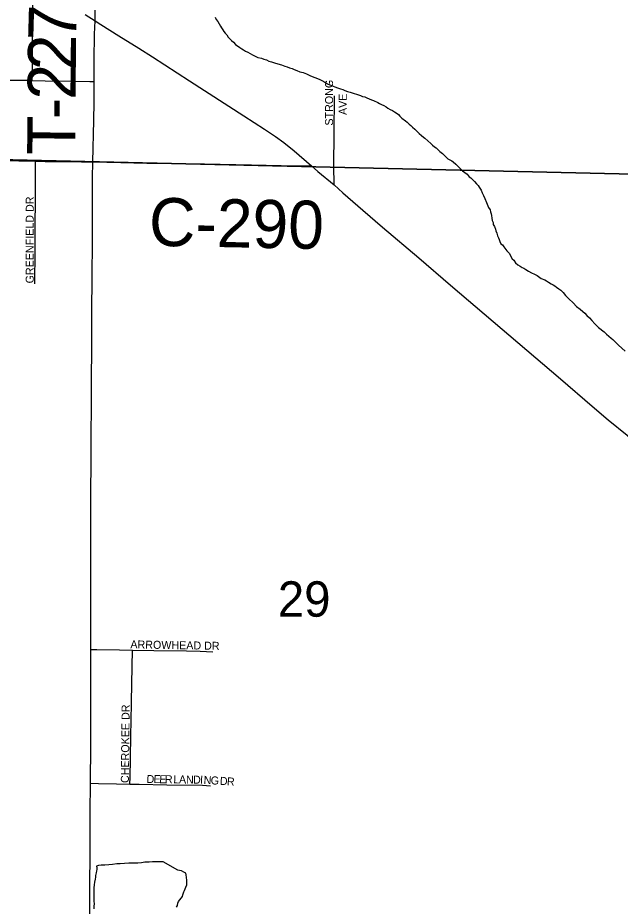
# Model space of a CAD drawing. Extents: x 0 to 68, y 0 to 52.9.
# Drawn here: x 27.244 to 27.932, y 18.957 to 19.97 of the extents above; entities that cross this region are included whole.
import ezdxf

# ---------------------------------------------------------------- set-up
doc = ezdxf.new("R2010")
doc.units = 0
for name, color, linetype in [('Default', 7, 'Continuous'), ('GM_X_County_Road', 7, 'Continuous'), ('GM_X_County_Road_Text', 7, 'Continuous'), ('GM_X_Minor_Lake', 7, 'Continuous'), ('GM_X_Minor_River', 7, 'Continuous'), ('GM_X_State_Route', 7, 'Continuous'), ('GM_X_Township_Road', 7, 'Continuous'), ('GM_X_Township_Road_Text', 7, 'Continuous'), ('GM_X_Township_Subdivision', 7, 'Continuous'), ('GM_X_Township_Subdivision_Text', 7, 'Continuous')]:
    doc.layers.add(name, color=color, linetype=linetype)

msp = doc.modelspace()

# ---------------------------------------------------------------- linework, layer by layer
at = {"layer": 'Default'}
for points in [[(27.0895, 20.7787), (28.0726, 20.7555), (28.062, 19.7892), (27.0892, 19.8116)], [(27.0892, 19.8116), (28.062, 19.7892), (28.0517, 18.8207), (27.0824, 18.8456)]]:
    msp.add_lwpolyline(points, close=True, dxfattribs=at)
for points in [[(27.332, 19.9665), (27.3326, 19.9987), (27.3336, 20.0586), (27.3338, 20.0678)], [(27.2602, 19.8986), (27.2603, 19.9054), (27.2606, 19.9144), (27.2611, 19.987)], [(27.1738, 19.8996), (27.1933, 19.8995), (27.2233, 19.8989), (27.2542, 19.8988), (27.2602, 19.8986)], [(27.2602, 19.8986), (27.2751, 19.8983), (27.3066, 19.8978), (27.3261, 19.8974), (27.331, 19.8974)], [(27.6047, 19.8012), (27.6047, 19.8016), (27.6049, 19.8379), (27.6054, 19.8811)], [(27.6049, 19.7795), (27.6047, 19.8012)]]:
    msp.add_lwpolyline(points, dxfattribs=at)
at = {"layer": 'GM_X_County_Road'}
for points in [[(27.1947, 19.8077), (27.215, 19.8074), (27.2449, 19.8068), (27.264, 19.8065)], [(27.264, 19.8065), (27.2749, 19.8063), (27.3164, 19.8056), (27.3296, 19.8056)], [(27.3296, 19.8056), (27.3613, 19.8051), (27.3912, 19.8044), (27.4569, 19.8034), (27.5107, 19.8024), (27.5614, 19.8011), (27.5724, 19.8012), (27.5791, 19.8012)]]:
    msp.add_lwpolyline(points, dxfattribs=at)
at = {"layer": 'GM_X_Minor_Lake'}
for points in [[(27.4098, 19.0072), (27.3997, 19.0073), (27.3975, 19.0073), (27.3938, 19.007), (27.389, 19.0068), (27.385, 19.0061), (27.381, 19.0058), (27.3773, 19.0059), (27.374, 19.0056), (27.3707, 19.0057), (27.3655, 19.0054), (27.3608, 19.0051), (27.3567, 19.0048), (27.352, 19.0042), (27.3476, 19.0039), (27.3431, 19.0036), (27.3391, 19.0034), (27.3358, 19.0031), (27.3336, 19.0024), (27.3339, 19.0005), (27.3339, 18.9987), (27.3338, 18.9969), (27.3334, 18.9947), (27.3326, 18.9918), (27.3326, 18.9896), (27.3322, 18.9874), (27.3314, 18.9841), (27.331, 18.9812), (27.3305, 18.9775), (27.3305, 18.9746), (27.3306, 18.965), (27.3306, 18.9625), (27.3309, 18.9595), (27.3308, 18.9566), (27.3308, 18.9537)], [(27.4249, 18.9554), (27.426, 18.9576), (27.4264, 18.9601), (27.4272, 18.962), (27.4287, 18.9641), (27.4302, 18.966), (27.4317, 18.9678), (27.4321, 18.9696), (27.4332, 18.9729), (27.434, 18.9747), (27.4358, 18.9784), (27.4366, 18.9809), (27.4366, 18.9831), (27.4367, 18.9864), (27.4364, 18.9894), (27.436, 18.9923), (27.4357, 18.9945), (27.4335, 18.9956), (27.4306, 18.9971), (27.4284, 18.9975), (27.4265, 18.9979), (27.4098, 19.0072)]]:
    msp.add_lwpolyline(points, dxfattribs=at)
at = {"layer": 'GM_X_Minor_River'}
for points in [[(27.4693, 19.9708), (27.4704, 19.9682), (27.4722, 19.9657), (27.4736, 19.9631), (27.4751, 19.9605), (27.4765, 19.9586), (27.478, 19.9564), (27.479, 19.9546), (27.4805, 19.9527), (27.4823, 19.9505), (27.4841, 19.9479), (27.4859, 19.946), (27.4877, 19.9442), (27.4899, 19.9423), (27.4925, 19.9397), (27.4972, 19.9363), (27.4994, 19.9348), (27.5016, 19.9337), (27.5038, 19.9322), (27.5063, 19.9307), (27.5089, 19.9292), (27.5118, 19.9277), (27.5148, 19.9262), (27.518, 19.9247), (27.5221, 19.9239), (27.5246, 19.9228), (27.5276, 19.922), (27.5305, 19.9208), (27.5334, 19.9197), (27.5367, 19.9186), (27.5408, 19.9174), (27.5448, 19.9163), (27.5485, 19.9151), (27.5514, 19.914), (27.554, 19.9132), (27.5569, 19.9121), (27.5595, 19.9113), (27.5624, 19.9101), (27.5657, 19.9086), (27.5697, 19.9075), (27.5734, 19.906), (27.5778, 19.9037), (27.5829, 19.9018), (27.5877, 19.8999), (27.591, 19.8984), (27.5942, 19.8965), (27.5975, 19.8946), (27.6019, 19.8927), (27.6056, 19.8912), (27.6089, 19.8901), (27.6122, 19.8889), (27.6147, 19.8882), (27.6173, 19.887), (27.6202, 19.8859), (27.6232, 19.8851), (27.6257, 19.8844), (27.6279, 19.8836), (27.6305, 19.8828), (27.6349, 19.8813), (27.6375, 19.8805), (27.64, 19.8798), (27.6422, 19.8786), (27.6448, 19.8775), (27.6477, 19.8764), (27.6499, 19.8756), (27.6547, 19.8733), (27.6569, 19.8722), (27.6591, 19.8711), (27.6616, 19.8699), (27.6642, 19.8684), (27.6664, 19.8669), (27.6689, 19.8654), (27.6715, 19.8643), (27.6737, 19.8628), (27.6759, 19.8617)], [(27.6759, 19.8617), (27.6784, 19.8598), (27.6799, 19.858), (27.6824, 19.8557), (27.6864, 19.8527), (27.6882, 19.8509), (27.6904, 19.8486), (27.6926, 19.8471), (27.6944, 19.8453), (27.697, 19.8431), (27.6995, 19.8408), (27.7021, 19.8382), (27.7046, 19.836), (27.7068, 19.8341), (27.7086, 19.8326), (27.7119, 19.8296), (27.7152, 19.8267), (27.7174, 19.8248), (27.7195, 19.8229), (27.7214, 19.8218), (27.7232, 19.8199), (27.7257, 19.8177), (27.7286, 19.8151), (27.7315, 19.8121), (27.7348, 19.8092), (27.7392, 19.8069), (27.741, 19.8058), (27.7439, 19.8032), (27.7461, 19.8009), (27.7487, 19.7983), (27.7516, 19.7957), (27.7541, 19.7938), (27.7567, 19.7916), (27.7592, 19.7886), (27.761, 19.7875), (27.765, 19.7834), (27.7676, 19.7805), (27.7694, 19.7786), (27.7705, 19.7767), (27.7726, 19.7734), (27.7741, 19.7705), (27.7755, 19.7675), (27.7769, 19.7638), (27.7787, 19.7594), (27.7812, 19.7535), (27.783, 19.7509), (27.7834, 19.7487), (27.7841, 19.7465), (27.7844, 19.7446), (27.7851, 19.7417), (27.7855, 19.7387), (27.7865, 19.7365), (27.7865, 19.7343), (27.7879, 19.7321), (27.789, 19.7288), (27.7897, 19.7269), (27.7908, 19.7244), (27.7915, 19.7214), (27.7926, 19.7192), (27.7933, 19.717), (27.794, 19.7148), (27.7951, 19.7122), (27.7973, 19.7111), (27.7987, 19.7088), (27.802, 19.7044), (27.8052, 19.7014), (27.8063, 19.6985), (27.8081, 19.6951), (27.8099, 19.6936), (27.8121, 19.6907), (27.8146, 19.6884), (27.8172, 19.6869), (27.8194, 19.6854), (27.8216, 19.6843), (27.8238, 19.6828), (27.8267, 19.6809), (27.8303, 19.6791), (27.8336, 19.6775), (27.8366, 19.676), (27.8413, 19.6727), (27.8453, 19.6712), (27.8475, 19.67), (27.8497, 19.6685), (27.8526, 19.6667), (27.8548, 19.6655), (27.8567, 19.6644), (27.8588, 19.6629), (27.8614, 19.661), (27.8639, 19.6592), (27.8665, 19.6566), (27.869, 19.6532), (27.873, 19.6495), (27.8778, 19.645), (27.8817, 19.6409), (27.8858, 19.6376), (27.889, 19.635), (27.8912, 19.6331), (27.8934, 19.6305), (27.8963, 19.6279), (27.8992, 19.6249), (27.9025, 19.6209)], [(27.9025, 19.6209), (27.9068, 19.6168), (27.913, 19.6119), (27.9159, 19.6093), (27.9185, 19.6071), (27.921, 19.6048), (27.9229, 19.603), (27.925, 19.6011), (27.9272, 19.5989), (27.9294, 19.5966), (27.937, 19.5899)]]:
    msp.add_lwpolyline(points, dxfattribs=at)
at = {"layer": 'GM_X_State_Route'}
for points in [[(27.3206, 19.9738), (27.332, 19.9665), (27.3387, 19.9623), (27.3591, 19.9497), (27.3819, 19.9353), (27.3975, 19.9254), (27.44, 19.8983), (27.5018, 19.8583), (27.5256, 19.843), (27.538, 19.8347), (27.5476, 19.8277), (27.5592, 19.8183), (27.5791, 19.8012), (27.5865, 19.7949), (27.6049, 19.7795)], [(27.6049, 19.7795), (27.6149, 19.7703), (27.6377, 19.7508), (27.6603, 19.7312), (27.7016, 19.6964), (27.7379, 19.6652), (27.8632, 19.5582), (27.8996, 19.5271), (27.9178, 19.5115), (27.9396, 19.4938), (28.0013, 19.44), (28.0313, 19.4156), (28.0574, 19.3933), (28.064, 19.3877)]]:
    msp.add_lwpolyline(points, dxfattribs=at)
at = {"layer": 'GM_X_Township_Road'}
for points in [[(27.331, 19.8974), (27.331, 19.9217), (27.3314, 19.9514), (27.332, 19.9665)], [(27.331, 19.8877), (27.331, 19.8974)], [(27.3296, 19.8056), (27.3306, 19.8531), (27.331, 19.874), (27.331, 19.8877)], [(27.3282, 19.6077), (27.3283, 19.6348), (27.3287, 19.6737), (27.329, 19.7156), (27.3292, 19.7875), (27.3296, 19.8056)], [(27.3272, 19.2494), (27.3272, 19.2571), (27.3273, 19.3769), (27.3273, 19.4129), (27.3282, 19.6077)], [(27.3267, 19.097), (27.3271, 19.1401), (27.3272, 19.1941), (27.3272, 19.2494)], [(27.3254, 18.8428), (27.3255, 18.8501), (27.3257, 18.904), (27.3261, 18.964), (27.3266, 19.0329), (27.3265, 19.0655), (27.3267, 19.0952), (27.3267, 19.097)]]:
    msp.add_lwpolyline(points, dxfattribs=at)
at = {"layer": 'GM_X_Township_Subdivision'}
for points in [[(27.2636, 19.7051), (27.2636, 19.7343), (27.264, 19.7604), (27.2639, 19.7879), (27.264, 19.8), (27.264, 19.8065)], [(27.2634, 19.6665), (27.2636, 19.704), (27.2636, 19.7051)], [(27.3272, 19.2494), (27.3342, 19.2493), (27.3601, 19.249), (27.3746, 19.2488)], [(27.3719, 19.096), (27.3721, 19.1039), (27.3725, 19.1249), (27.373, 19.1525), (27.3731, 19.167), (27.3735, 19.1898), (27.3743, 19.23), (27.3746, 19.2488)], [(27.3746, 19.2488), (27.3991, 19.2484), (27.4364, 19.2478), (27.452, 19.2475), (27.4664, 19.247)], [(27.3267, 19.097), (27.3361, 19.0968), (27.3565, 19.0963), (27.3719, 19.096)], [(27.3719, 19.096), (27.3823, 19.0957), (27.414, 19.0952), (27.4547, 19.0946), (27.4637, 19.0941)]]:
    msp.add_lwpolyline(points, dxfattribs=at)

# ---------------------------------------------------------------- texts
at = {"layer": 'Default'}
for s, height, rotation, p in [('STRONG', 0.00914, 90, (27.6037, 19.8471)), ('AVE', 0.00914, 90, (27.6194, 19.8592)), ('29', 0.04038, 0, (27.5407, 19.2869))]:
    msp.add_text(s, height=height, rotation=rotation, dxfattribs=at).set_placement(p)
at = {"layer": 'GM_X_County_Road_Text'}
msp.add_text('C-290', height=0.05481, rotation=358.8975, dxfattribs=at).set_placement((27.3932, 19.7101))
at = {"layer": 'GM_X_Township_Road_Text'}
for s, rotation, p in [('7', 88.3916, (27.3103, 19.9432)), ('2', 89.5103, (27.3101, 19.91)), ('2', 89.5749, (27.3098, 19.8765)), ('-', 89.4672, (27.3096, 19.8541)), ('T', 89.4311, (27.3092, 19.8132))]:
    msp.add_text(s, height=0.0548, rotation=rotation, dxfattribs=at).set_placement(p)
at = {"layer": 'GM_X_Township_Subdivision_Text'}
for s, height, rotation, p in [('GREENFIELD DR', 0.009135, 90, (27.262, 19.6671)), ('ARROWHEAD DR', 0.009135, 358.9945, (27.3723, 19.2508)), ('CHEROKEE DR', 0.009135, 89.4162, (27.3706, 19.0971)), ('D', 0.00914, 359.2786, (27.3908, 19.0972)), ('E', 0.00914, 359.2623, (27.3988, 19.0971)), ('E', 0.00914, 359.2623, (27.4053, 19.097)), ('R', 0.00914, 359.2699, (27.4117, 19.0969)), ('L', 0.00914, 359.2659, (27.4213, 19.0968)), ('A', 0.00914, 359.2568, (27.4278, 19.0967)), ('N', 0.00914, 359.272, (27.4358, 19.0966)), ('D', 0.00914, 359.2568, (27.4438, 19.0965)), ('I', 0.00914, 358.12, (27.4518, 19.0964)), ('N', 0.00914, 356.6977, (27.4558, 19.0963)), ('G', 0.00914, 356.2601, (27.4638, 19.0958)), ('D', 0.00914, 356.2773, (27.4742, 19.0952)), ('R', 0.00914, 356.257, (27.4823, 19.0946))]:
    msp.add_text(s, height=height, rotation=rotation, dxfattribs=at).set_placement(p)

doc.saveas('drawing.dxf')
